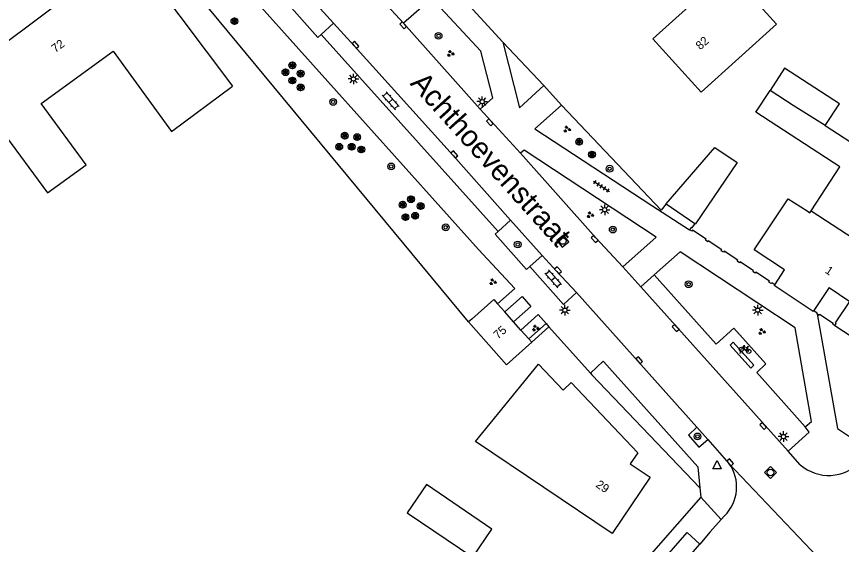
# Model space of a CAD drawing. Extents: x 136000 to 141014, y 402000 to 403500.
# Drawn here: x 138302.3 to 138399.4, y 402872 to 402934.1 of the extents above; entities that cross this region are included whole.
import ezdxf

# ---------------------------------------------------------------- set-up
doc = ezdxf.new("R2010")
doc.units = 0
for name, color, linetype in [('gg-afsc-erfafscheiding', 7, 'Continuous'), ('gg-afsc-muur', 7, 'Continuous'), ('gg-anno-huisnummerreeks BGT', 7, 'Continuous'), ('gg-anno-openbare ruimte label', 7, 'Continuous'), ('gg-bbg-bijgebouw', 7, 'Continuous'), ('gg-bbg-gedigitaliseerde bebouwing', 7, 'Continuous'), ('gg-bbg-gedigitaliseerde bijgebouw', 7, 'Continuous'), ('gg-bbg-hoofdgebouw', 7, 'Continuous'), ('gg-bbg-tussenscheiding', 7, 'Continuous'), ('gg-knt-verharding', 7, 'Continuous'), ('gg-knt-verharding nz', 7, 'Continuous'), ('gt-grn-groengrens', 7, 'Continuous'), ('gt-grn-weggrens', 7, 'Continuous'), ('gt-symb-boom', 7, 'Continuous'), ('gt-symb-fietsenrek', 7, 'Continuous'), ('gt-symb-groenvak', 7, 'Continuous'), ('gt-symb-klinker verharding', 7, 'Continuous'), ('gt-symb-kolk', 7, 'Continuous'), ('gt-symb-lichtmast', 7, 'Continuous'), ('gt-symb-rioolschacht', 7, 'Continuous'), ('gt-symb-solitaire heester', 7, 'Continuous'), ('gt-symb-tegel verharding', 7, 'Continuous'), ('gt-symb-waterafsluiter', 7, 'Continuous')]:
    doc.layers.add(name, color=color, linetype=linetype)

# ---------------------------------------------------------------- blocks, each defined once
blk = doc.blocks.new('gt0-KOLK')
at = {"layer": 'gt-symb-kolk'}
blk.add_lwpolyline([(0, 0), (0.375, 0), (0.375, 0.4), (-0.375, 0.4), (-0.375, 0), (0, 0)], dxfattribs=at)
blk = doc.blocks.new('gt0-LMAST')
at = {"layer": 'gt-symb-lichtmast'}
for p, q in [((-0.182, 0.173), (-0.447, 0.438)), ((-0.005, 0.246), (-0.005, 0.621)), ((0.172, 0.173), (0.437, 0.438)), ((-0.255, -0.004), (-0.63, -0.004)), ((-0.182, -0.181), (-0.447, -0.446)), ((-0.005, -0.254), (-0.005, -0.629)), ((0.437, -0.446), (0.172, -0.181)), ((0.245, -0.004), (0.62, -0.004))]:
    blk.add_line(p, q, dxfattribs=at)
blk.add_circle((-0.005, -0.004), 0.25, dxfattribs=at)
blk = doc.blocks.new('gt0-BOOM')
at = {"layer": 'gt-symb-boom'}
for radius in [0.4, 0.2]:
    blk.add_circle((0, 0), radius, dxfattribs=at)
blk = doc.blocks.new('gt0-RS')
at = {"layer": 'gt-symb-rioolschacht'}
blk.add_lwpolyline([(-0.5, -0.5), (0.5, -0.5), (0.5, 0.5), (-0.5, 0.5)], close=True, dxfattribs=at)
blk.add_circle((0, 0), 0.375, dxfattribs=at)
blk = doc.blocks.new('gt0-WAFSL')
at = {"layer": 'gt-symb-waterafsluiter'}
for p, q in [((-0.5, -0.333), (0, 0.667)), ((0, 0.667), (0.5, -0.333)), ((0.5, -0.333), (-0.5, -0.333))]:
    blk.add_line(p, q, dxfattribs=at)
blk = doc.blocks.new('gt0-FREK')
at = {"layer": 'gt-symb-fietsenrek'}
for p, q in [((0.259, 0.762), (0.294, 0.823)), ((0.54, 0.335), (0.259, 0.762)), ((0.294, 0.823), (0.767, 0.714)), ((0.767, 0.714), (0.54, 0.335)), ((0.757, 0.841), (0.866, 0.816)), ((0.767, 0.714), (0.84, 0.822)), ((0.895, 0.252), (0.767, 0.714))]:
    blk.add_line(p, q, dxfattribs=at)
for points in [[(-0.124, 0), (-0.047, 0.312), (0.053, 0.312), (0.12, 0)], [(0.036, 0.476), (0.228, 0.708), (0.259, 0.762)], [(0.294, 0.823), (0.36, 0.937), (0.452, 0.935)], [(0.54, 0.335), (0.555, 0.305), (0.895, 0.252)]]:
    blk.add_lwpolyline(points, dxfattribs=at)
for centre in [(0.036, 0.476), (0.895, 0.252)]:
    blk.add_circle(centre, 0.252, dxfattribs=at)
blk = doc.blocks.new('gt0-GRVAK')
at = {"layer": 'gt-symb-groenvak'}
for p, q in [((-0.11, 0.189), (-0.228, 0.24)), ((-0.182, 0.153), (0.088, 0.153)), ((-0.091, 0.211), (-0.156, 0.322)), ((-0.047, 0.214), (-0.047, 0.393)), ((-0.004, 0.211), (0.061, 0.322)), ((0.015, 0.189), (0.133, 0.24)), ((0.262, -0.052), (0.197, 0.059)), ((0.305, -0.049), (0.305, 0.13)), ((0.349, -0.052), (0.414, 0.059)), ((-0.245, -0.228), (-0.363, -0.177)), ((-0.318, -0.264), (-0.047, -0.264)), ((-0.226, -0.206), (-0.291, -0.095)), ((-0.183, -0.203), (-0.183, -0.024)), ((-0.139, -0.206), (-0.074, -0.095)), ((-0.12, -0.228), (-0.002, -0.177)), ((0.243, -0.074), (0.125, -0.023)), ((0.17, -0.11), (0.441, -0.11)), ((0.368, -0.074), (0.486, -0.023))]:
    blk.add_line(p, q, dxfattribs=at)
blk = doc.blocks.new('gt0-TEG1')
at = {"layer": 'gt-symb-tegel verharding'}
for p, q in [((-1.125, 0), (1.125, 0)), ((-0.9, -0.25), (-0.9, 0.25)), ((-0.45, -0.25), (-0.45, 0.25)), ((0, -0.25), (0, 0.25)), ((0.45, -0.25), (0.45, 0.25)), ((0.9, -0.25), (0.9, 0.25))]:
    blk.add_line(p, q, dxfattribs=at)
blk = doc.blocks.new('gt0-SH')
at = {"layer": 'gt-symb-solitaire heester'}
blk.add_circle((0, 0), 0.4, dxfattribs=at)
for centre, start, end in [((-0.346, 0.2), 270, 30), ((-0.346, -0.2), 330, 90), ((0, 0.4), 210, 330), ((0.346, 0.2), 150, 270), ((0.346, -0.2), 90, 210), ((0, -0.4), 30, 150)]:
    blk.add_arc(centre, 0.4, start, end, dxfattribs=at)
blk = doc.blocks.new('gt0-KL1')
at = {"layer": 'gt-symb-klinker verharding'}
for p, q in [((-1.15, 0.3), (1.15, 0.3)), ((-1, -0.3), (-1, 0.3)), ((-0.5, 0.3), (-0.5, 0.45)), ((0, -0.3), (0, 0.3)), ((0.5, 0.3), (0.5, 0.45)), ((1, -0.3), (1, 0.3)), ((-1.15, -0.3), (1.15, -0.3)), ((-0.5, -0.45), (-0.5, -0.3)), ((0.5, -0.45), (0.5, -0.3))]:
    blk.add_line(p, q, dxfattribs=at)

msp = doc.modelspace()

# ---------------------------------------------------------------- linework, layer by layer
at = {"layer": 'gg-afsc-erfafscheiding'}
for p, q in [((138355.5, 402898.14), (138323.808, 402936.417)), ((138359.54, 402931.09), (138364.37, 402925.97)), ((138398.643, 402897.723), (138404.92, 402893.598))]:
    msp.add_line(p, q, dxfattribs=at)
msp.add_lwpolyline([(138378.78, 402912.06), (138378.222, 402911.283), (138366.46, 402923.65)], dxfattribs=at)
at = {"layer": 'gg-afsc-muur'}
for p, q in [((138396.566, 402899.088), (138396.771, 402898.953)), ((138398.375, 402897.898), (138398.643, 402897.723))]:
    msp.add_line(p, q, dxfattribs=at)
for points in [[(138382.185, 402909.744), (138381.832, 402909.209), (138381.732, 402909.275), (138381.551, 402909)], [(138382.185, 402909.744), (138381.832, 402909.209), (138381.732, 402909.275), (138381.551, 402909)], [(138391.599, 402902.523), (138391.235, 402902.763), (138391.161, 402902.651), (138390.894, 402902.827), (138390.968, 402902.939), (138389.366, 402903.997), (138389.294, 402903.887), (138389.026, 402904.062), (138389.098, 402904.172), (138387.496, 402905.23), (138387.424, 402905.121), (138387.157, 402905.296), (138387.229, 402905.406), (138385.627, 402906.464), (138385.554, 402906.354), (138385.287, 402906.529), (138385.36, 402906.64), (138383.758, 402907.698), (138383.684, 402907.586), (138383.421, 402907.767), (138383.491, 402907.874), (138381.889, 402908.932), (138381.815, 402908.82), (138381.551, 402909)], [(138391.599, 402902.523), (138391.235, 402902.763), (138391.161, 402902.651), (138390.894, 402902.827), (138390.968, 402902.939), (138389.366, 402903.997), (138389.294, 402903.887), (138389.026, 402904.062), (138389.098, 402904.172), (138387.496, 402905.23), (138387.424, 402905.121), (138387.157, 402905.296), (138387.229, 402905.406), (138385.627, 402906.464), (138385.554, 402906.354), (138385.287, 402906.529), (138385.36, 402906.64), (138383.758, 402907.698), (138383.684, 402907.586), (138383.421, 402907.767), (138383.491, 402907.874), (138381.889, 402908.932), (138381.815, 402908.82), (138381.551, 402909)], [(138398.643, 402897.723), (138398.81, 402897.979), (138398.728, 402898.032), (138400.42, 402900.57)], [(138398.643, 402897.723), (138398.81, 402897.979), (138398.728, 402898.032), (138400.42, 402900.57)], [(138396.183, 402899.497), (138396.575, 402899.237), (138396.504, 402899.129), (138396.566, 402899.088)], [(138396.771, 402898.953), (138396.842, 402899.061), (138398.444, 402898.003), (138398.375, 402897.898)]]:
    msp.add_lwpolyline(points, dxfattribs=at)
at = {"layer": 'gg-bbg-bijgebouw'}
for p, q in [((138378.78, 402912.06), (138382.185, 402909.744)), ((138382.185, 402909.744), (138382.25, 402909.7))]:
    msp.add_line(p, q, dxfattribs=at)
at = {"layer": 'gg-bbg-gedigitaliseerde bebouwing'}
msp.add_line((138372.44, 402873.23), (138356.32, 402884.091), dxfattribs=at)
for points in [[(138382.93, 402925.17), (138391.798, 402933.179), (138385.126, 402940.565), (138382.4, 402938.11)], [(138295.14, 402927.95), (138305.942, 402913.323), (138310.469, 402916.627), (138305.2, 402923.844), (138313.647, 402930.01), (138320.539, 402920.568), (138327.72, 402925.9)], [(138395.859, 402911.204), (138399.236, 402916.382), (138389.369, 402922.817), (138391.041, 402925.381)], [(138397.537, 402921.264), (138402, 402918.353), (138401.94, 402918.26), (138402.943, 402917.604), (138403.023, 402917.727)], [(138389.176, 402906.638), (138393.18, 402912.639), (138395.383, 402911.206)], [(138395.383, 402911.206), (138395.718, 402910.988), (138395.859, 402911.204)]]:
    msp.add_lwpolyline(points, dxfattribs=at)
at = {"layer": 'gg-bbg-gedigitaliseerde bijgebouw'}
for points in [[(138397.537, 402921.264), (138399.192, 402923.802), (138392.75, 402928.002), (138391.041, 402925.381)], [(138378.78, 402912.06), (138384.53, 402918.669), (138387.155, 402916.91), (138382.25, 402909.7)], [(138350.568, 402879.012), (138348.31, 402875.689), (138356.019, 402870.449), (138358.278, 402873.771), (138350.568, 402879.012)]]:
    msp.add_lwpolyline(points, dxfattribs=at)
at = {"layer": 'gg-bbg-hoofdgebouw'}
for p, q in [((138397.985, 402902.205), (138396.183, 402899.497)), ((138397.985, 402902.205), (138400.42, 402900.57)), ((138359.786, 402899.337), (138358.946, 402900.278)), ((138360.832, 402898.166), (138359.786, 402899.337)), ((138355.891, 402898.489), (138355.5, 402898.14)), ((138361.698, 402897.195), (138360.832, 402898.166)), ((138362.637, 402896.143), (138361.698, 402897.195)), ((138362.97, 402895.77), (138362.637, 402896.143)), ((138376.915, 402879.878), (138372.44, 402873.23))]:
    msp.add_line(p, q, dxfattribs=at)
for points in [[(138295.14, 402927.95), (138299.73, 402931.45), (138300.41, 402930.56), (138309.13, 402937.13), (138308.72, 402937.66), (138315.18, 402942.56), (138327.72, 402925.9)], [(138382.93, 402925.17), (138377.23, 402931.48), (138383.37, 402937.03), (138382.4, 402938.11)], [(138391.599, 402902.523), (138392.734, 402904.27), (138389.176, 402906.638)], [(138396.183, 402899.497), (138396.114, 402899.393), (138391.53, 402902.417), (138391.599, 402902.523)], [(138355.891, 402898.489), (138358.48, 402900.8), (138358.946, 402900.278)], [(138355.5, 402898.14), (138359.99, 402893.1), (138362.97, 402895.77)], [(138356.32, 402884.091), (138363.77, 402893.179), (138366.662, 402890.118), (138367.611, 402891.012), (138375.439, 402882.745), (138374.57, 402881.438), (138376.915, 402879.878)]]:
    msp.add_lwpolyline(points, dxfattribs=at)
at = {"layer": 'gg-bbg-tussenscheiding'}
msp.add_line((138395.859, 402911.204), (138405.771, 402904.778), dxfattribs=at)
msp.add_lwpolyline([(138397.537, 402921.264), (138393.766, 402923.6), (138391.041, 402925.381)], dxfattribs=at)
at = {"layer": 'gg-knt-verharding'}
for p, q in [((138359.54, 402931.09), (138345.71, 402946.17)), ((138328.028, 402938.611), (138356.7, 402906.69)), ((138339.625, 402933.307), (138335.891, 402937.446)), ((138347.85, 402933.296), (138345.46, 402935.916)), ((138338.179, 402931.994), (138339.625, 402933.307)), ((138356.902, 402923.203), (138347.85, 402933.296)), ((138338.179, 402931.994), (138359, 402908.804)), ((138366.46, 402923.65), (138364.37, 402925.97)), ((138361.625, 402918.003), (138356.902, 402923.203)), ((138360.456, 402910.13), (138359, 402908.804)), ((138364.181, 402905.981), (138360.456, 402910.13)), ((138362.72, 402904.655), (138364.181, 402905.981)), ((138375.792, 402902.294), (138373.701, 402904.615)), ((138375.792, 402902.294), (138393.163, 402882.935)), ((138368.216, 402901.625), (138382.422, 402885.752)), ((138364.656, 402897.945), (138364.985, 402897.569)), ((138364.985, 402897.569), (138369.877, 402892.111)), ((138369.877, 402892.111), (138371.359, 402893.53)), ((138371.359, 402893.53), (138371.444, 402893.435)), ((138383.683, 402884.313), (138382.422, 402885.752)), ((138383.683, 402884.313), (138386.191, 402881.49)), ((138394.593, 402881.339), (138393.163, 402882.935)), ((138382.778, 402878.64), (138382.89, 402877.53)), ((138385.667, 402875.326), (138385.287, 402874.898)), ((138339.775, 402826.037), (138381.255, 402873.366)), ((138382.772, 402871.998), (138381.255, 402873.366))]:
    msp.add_line(p, q, dxfattribs=at)
for points in [[(138338.179, 402931.994), (138337.764, 402931.611), (138334.06, 402935.802), (138334.428, 402936.125)], [(138356.902, 402923.203), (138358.398, 402924.506), (138356.974, 402930.017), (138351.178, 402936.257), (138347.85, 402933.296)], [(138359.54, 402931.09), (138361.51, 402923.35), (138364.37, 402925.97)], [(138366.46, 402923.65), (138363.31, 402920.88), (138377.101, 402911.838), (138381.551, 402909)], [(138373.701, 402904.615), (138377.601, 402908.14), (138362.072, 402918.355), (138361.625, 402918.003)], [(138373.701, 402904.615), (138370.513, 402908.048), (138361.625, 402918.003)], [(138359, 402908.804), (138358.656, 402908.466), (138362.349, 402904.311), (138362.72, 402904.655)], [(138358.946, 402900.278), (138360.976, 402902.09), (138356.7, 402906.69)], [(138395.149, 402885.793), (138395.9, 402886.446), (138394.005, 402897.454), (138380.441, 402906.397), (138377.365, 402903.704)], [(138362.72, 402904.655), (138366.718, 402900.197), (138368.216, 402901.625)], [(138377.365, 402903.704), (138384.678, 402895.548), (138386.773, 402897.425), (138390.518, 402893.213), (138389.459, 402892.197), (138395.149, 402885.793)], [(138359.786, 402899.337), (138361.816, 402901.149), (138362.861, 402899.978), (138360.832, 402898.166)], [(138361.698, 402897.195), (138363.728, 402899.007), (138364.656, 402897.945)], [(138396.566, 402899.088), (138398.97, 402885.6), (138400.49, 402884.58)], [(138371.444, 402893.435), (138382.53, 402881.1), (138382.778, 402878.64)], [(138382.422, 402885.752), (138381.429, 402884.829), (138382.642, 402883.422), (138383.683, 402884.313)], [(138382.89, 402877.53), (138319.32, 402805.06), (138302.64, 402784.7), (138290.02, 402769.75), (138279.5, 402757.71), (138268.015, 402744.994)], [(138385.287, 402874.898), (138383.98, 402873.427), (138382.772, 402871.998)]]:
    msp.add_lwpolyline(points, dxfattribs=at)
for centre, radius, start, end in [((138382.367, 402878.711), 4.727, 314.27507, 36.0069), ((138397.937, 402885.153), 5.072, 228.75984, 317.26488)]:
    msp.add_arc(centre, radius, start, end, dxfattribs=at)
at = {"layer": 'gg-knt-verharding nz'}
for p, q in [((138377.365, 402903.704), (138375.792, 402902.294)), ((138379.25, 402867.943), (138382.772, 402871.998))]:
    msp.add_line(p, q, dxfattribs=at)
for points in [[(138339.625, 402933.307), (138342.064, 402930.629), (138353.691, 402917.724), (138360.456, 402910.13)], [(138364.181, 402905.981), (138365.908, 402904.09), (138368.216, 402901.625)], [(138389.133, 402893.058), (138388.75, 402892.717), (138386.316, 402895.426), (138386.693, 402895.775), (138389.133, 402893.058)], [(138393.163, 402882.935), (138395.651, 402885.191), (138395.149, 402885.793)]]:
    msp.add_lwpolyline(points, dxfattribs=at)
at = {"layer": 'gt-grn-groengrens'}
for p, q in [((138362.637, 402896.143), (138364.656, 402897.945)), ((138362.97, 402895.77), (138364.985, 402897.569)), ((138369.877, 402892.111), (138370.043, 402891.938)), ((138370.043, 402891.938), (138382.778, 402878.64))]:
    msp.add_line(p, q, dxfattribs=at)
at = {"layer": 'gt-grn-weggrens'}
for p, q in [((138386.191, 402881.49), (138396.613, 402870.504)), ((138385.287, 402874.898), (138382.89, 402877.53))]:
    msp.add_line(p, q, dxfattribs=at)

# ---------------------------------------------------------------- block references
at = {"layer": 'gt-symb-boom'}
for p in [(138351.988, 402931.815), (138339.58, 402924.04), (138346.409, 402916.449), (138372.133, 402916.18), (138352.837, 402909.281), (138372.505, 402909.016), (138361.311, 402907.263), (138381.442, 402902.586), (138382.484, 402884.668)]:
    msp.add_blockref('gt0-BOOM', p, dxfattribs=at)
at = {"layer": 'gt-symb-fietsenrek'}
msp.add_blockref('gt0-FREK', (138387.621, 402894.435), dxfattribs=at)
at = {"layer": 'gt-symb-groenvak'}
for p in [(138353.395, 402929.739), (138367.114, 402920.824), (138369.841, 402910.751), (138358.371, 402902.856), (138363.4, 402897.422), (138390.064, 402897.013)]:
    msp.add_blockref('gt0-GRVAK', p, dxfattribs=at)
at = {"layer": 'gt-symb-klinker verharding'}
for p, rotation in [((138346.351, 402924.169), -47.876561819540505), ((138365.487, 402903.225), -48.080935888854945)]:
    msp.add_blockref('gt0-KL1', p, dxfattribs=dict(at, rotation=rotation))
at = {"layer": 'gt-symb-kolk'}
for p, rotation in [((138347.967, 402933.177), 131.83814925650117), ((138342.064, 402930.629), -47.67618346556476), ((138358.18, 402921.782), 132.36616983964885), ((138353.691, 402917.724), -48.00000872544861), ((138370.513, 402908.048), 132.8519084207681), ((138365.908, 402904.09), -47.59519959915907), ((138380.058, 402897.557), 131.83814925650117), ((138375.471, 402893.51), -48.16185074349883), ((138390.373, 402886.041), 131.91906410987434), ((138386.191, 402881.49), -48.40451829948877)]:
    msp.add_blockref('gt0-KOLK', p, dxfattribs=dict(at, rotation=rotation))
at = {"layer": 'gt-symb-lichtmast'}
for p in [(138341.968, 402926.742), (138357.134, 402924.076), (138371.559, 402911.356), (138366.867, 402899.534), (138389.58, 402899.538), (138392.617, 402884.657)]:
    msp.add_blockref('gt0-LMAST', p, dxfattribs=at)
at = {"layer": 'gt-symb-rioolschacht'}
for p, rotation in [((138366.626, 402907.661), 39.11608916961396), ((138391.081, 402880.426), 136.13442163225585)]:
    msp.add_blockref('gt0-RS', p, dxfattribs=dict(at, rotation=rotation))
at = {"layer": 'gt-symb-solitaire heester'}
for p in [(138327.948, 402933.545), (138333.958, 402927.535), (138334.77, 402928.347), (138334.77, 402926.56), (138335.745, 402927.372), (138335.745, 402925.748), (138340.942, 402920.063), (138342.404, 402919.9), (138340.293, 402918.763), (138341.755, 402918.763), (138368.547, 402919.357), (138342.892, 402918.438), (138370.059, 402917.845), (138347.765, 402911.941), (138348.739, 402912.591), (138349.876, 402911.779), (138348.089, 402910.479), (138349.227, 402910.642)]:
    msp.add_blockref('gt0-SH', p, dxfattribs=at)
at = {"layer": 'gt-symb-tegel verharding', "rotation": -33.244937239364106}
msp.add_blockref('gt0-TEG1', (138371.176, 402914.105), dxfattribs=at)
at = {"layer": 'gt-symb-waterafsluiter'}
msp.add_blockref('gt0-WAFSL', (138384.79, 402881.182), dxfattribs=at)

# ---------------------------------------------------------------- texts
at = {"layer": 'gg-anno-huisnummerreeks BGT'}
for s, rotation, p in [('72', 37, (138306.858, 402929.783)), ('82', 42.1, (138382.817, 402930.103)), ('1', 326.3, (138397.426, 402903.99)), ('75', 41.8, (138358.987, 402896.062)), ('29', 326.1, (138370.423, 402878.787))]:
    msp.add_text(s, height=1, rotation=rotation, dxfattribs=at).set_placement(p)
at = {"layer": 'gg-anno-openbare ruimte label'}
msp.add_text('Achthoevenstraat', height=2.5, rotation=312, dxfattribs=at).set_placement((138348.544, 402926.159))

doc.saveas('drawing.dxf')
